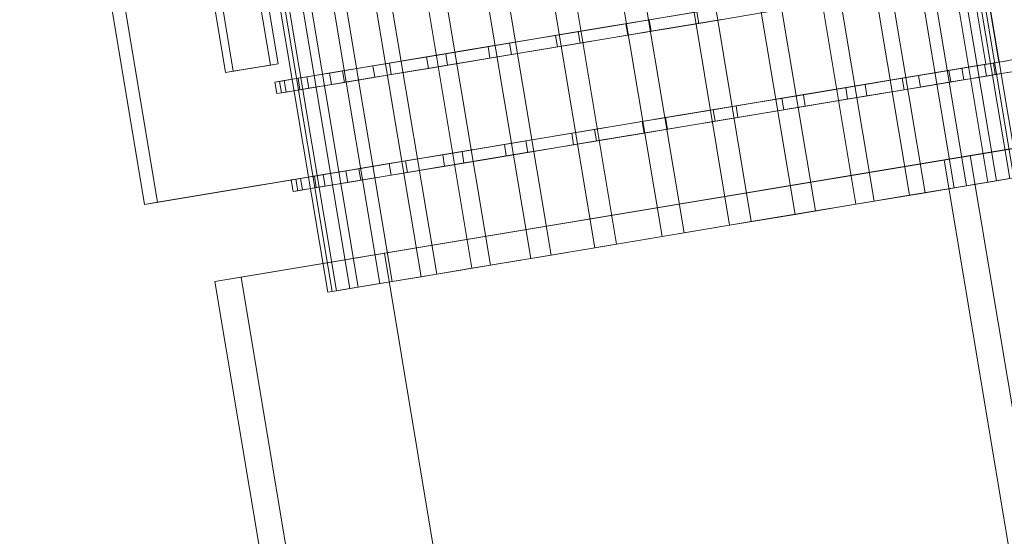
# Model space of a CAD drawing. Header units: millimetres. Extents: x -2233 to 61924, y -68080 to 6847.
# Tile 520 of 656: x 18828 to 18996, y -17176 to -17088. Entities that reach past the tile are written whole.
import ezdxf

# ---------------------------------------------------------------- set-up
doc = ezdxf.new("R2010")
doc.units = ezdxf.units.MM
doc.layers.add('superior_C10', color=7, linetype='Continuous', lineweight=0)

msp = doc.modelspace()

# ---------------------------------------------------------------- linework, layer by layer
at = {"layer": 'superior_C10'}
for p, q in [((18969.461, -16947.503), (18997.409, -17115.19)), ((18970.2, -16947.38), (18998.148, -17115.067)), ((18970.967, -16947.252), (18998.915, -17114.939)), ((18959.945, -16949.089), (18987.893, -17116.776)), ((18962.051, -16948.738), (18989.998, -17116.425)), ((18965.739, -16948.124), (18993.687, -17115.811)), ((18967.189, -16947.882), (18995.137, -17115.569)), ((18952.302, -16950.363), (18980.249, -17118.05)), ((18954.981, -16949.917), (18982.929, -17117.604)), ((18943.102, -16951.896), (18971.05, -17119.583)), ((18946.253, -16951.371), (18974.201, -17119.058)), ((18932.7, -16953.63), (18960.648, -17121.317)), ((18936.201, -16953.047), (18964.149, -17120.734)), ((18921.495, -16955.498), (18949.443, -17123.184)), ((18925.212, -16954.878), (18953.16, -17122.565)), ((18909.919, -16957.427), (18937.867, -17125.114)), ((18913.709, -16956.795), (18941.656, -17124.482)), ((18898.415, -16959.344), (18926.363, -17127.031)), ((18902.132, -16958.725), (18930.08, -17126.412)), ((18890.927, -16960.592), (18918.875, -17128.279)), ((18880.525, -16962.326), (18908.473, -17130.013)), ((18887.426, -16961.176), (18915.374, -17128.863)), ((18868.646, -16964.306), (18896.594, -17131.993)), ((18871.326, -16963.859), (18899.274, -17131.546)), ((18877.374, -16962.851), (18905.322, -17130.538)), ((18857.888, -16966.099), (18885.836, -17133.786)), ((18861.577, -16965.484), (18889.525, -17133.171)), ((18863.682, -16965.133), (18891.63, -17132.82)), ((18852.66, -16966.97), (18880.608, -17134.657)), ((18853.427, -16966.842), (18881.375, -17134.529)), ((18882.114, -17134.406), (18854.167, -16966.719)), ((18856.438, -16966.34), (18884.386, -17134.027)), ((18971.975, -16967.36), (18993.347, -17095.591)), ((18995.58, -17095.219), (18974.208, -16966.988)), ((18849.23, -17119.611), (18827.858, -16991.38)), ((18830.091, -16991.008), (18851.463, -17119.239)), ((18863.101, -17097.023), (18848.305, -17008.248)), ((18849.645, -17008.024), (18864.441, -17096.8)), ((18855.991, -17006.967), (18870.787, -17095.742)), ((18872.127, -17095.519), (18857.331, -17006.743)), ((18931.689, -17088.633), (18943.845, -17086.607)), ((18947.747, -17085.957), (18935.668, -17087.97)), ((18943.845, -17086.607), (18944.173, -17088.58)), ((18955.938, -17086.619), (18944.173, -17088.58)), ((18919.61, -17090.646), (18931.689, -17088.633)), ((18935.668, -17087.97), (18923.513, -17089.996)), ((18931.689, -17088.633), (18932.018, -17090.606)), ((18944.173, -17088.58), (18932.018, -17090.606)), ((18935.668, -17087.97), (18935.997, -17089.943)), ((18935.997, -17089.943), (18948.076, -17087.93)), ((18908.072, -17092.569), (18919.61, -17090.646)), ((18923.513, -17089.996), (18911.748, -17091.957)), ((18919.61, -17090.646), (18919.939, -17092.619)), ((18932.018, -17090.606), (18919.939, -17092.619)), ((18923.513, -17089.996), (18923.842, -17091.969)), ((18923.842, -17091.969), (18935.997, -17089.943)), ((18897.517, -17094.328), (18908.072, -17092.569)), ((18911.748, -17091.957), (18900.826, -17093.777)), ((18908.072, -17092.569), (18908.401, -17094.542)), ((18919.939, -17092.619), (18908.401, -17094.542)), ((18911.748, -17091.957), (18912.077, -17093.929)), ((18912.077, -17093.929), (18923.842, -17091.969)), ((18900.826, -17093.777), (18891.167, -17095.387)), ((18900.826, -17093.777), (18901.155, -17095.75)), ((18901.155, -17095.75), (18912.077, -17093.929)), ((18993.347, -17095.591), (18849.23, -17119.611)), ((18851.463, -17119.239), (18995.58, -17095.219)), ((18870.787, -17095.742), (18863.101, -17097.023)), ((18864.441, -17096.8), (18872.127, -17095.519)), ((18870.787, -17095.742), (18872.127, -17095.519)), ((18880.93, -17097.093), (18888.353, -17095.856)), ((18891.167, -17095.387), (18883.141, -17096.725)), ((18888.353, -17095.856), (18897.517, -17094.328)), ((18888.353, -17095.856), (18888.682, -17097.829)), ((18891.167, -17095.387), (18891.495, -17097.36)), ((18891.495, -17097.36), (18901.155, -17095.75)), ((18897.517, -17094.328), (18897.846, -17096.301)), ((18908.401, -17094.542), (18897.846, -17096.301)), ((18987.012, -17096.647), (18993.095, -17095.633)), ((18994.618, -17095.38), (18989.222, -17096.279)), ((18993.095, -17095.633), (18997.003, -17094.982)), ((18993.095, -17095.633), (18993.424, -17097.606)), ((18993.347, -17095.591), (18995.58, -17095.219)), ((18997.779, -17094.853), (18994.618, -17095.38)), ((18994.618, -17095.38), (18994.947, -17097.352)), ((18863.101, -17097.023), (18864.441, -17096.8)), ((18875.534, -17097.992), (18880.93, -17097.093)), ((18883.141, -17096.725), (18877.057, -17097.738)), ((18880.93, -17097.093), (18881.259, -17099.066)), ((18883.141, -17096.725), (18883.47, -17098.697)), ((18883.47, -17098.697), (18891.495, -17097.36)), ((18897.846, -17096.301), (18888.682, -17097.829)), ((18981.799, -17097.516), (18972.635, -17099.043)), ((18978.986, -17097.985), (18987.012, -17096.647)), ((18989.222, -17096.279), (18981.799, -17097.516)), ((18981.799, -17097.516), (18982.128, -17099.489)), ((18987.012, -17096.647), (18987.34, -17098.62)), ((18993.424, -17097.606), (18987.34, -17098.62)), ((18989.222, -17096.279), (18989.551, -17098.252)), ((18989.551, -17098.252), (18994.947, -17097.352)), ((18997.332, -17096.955), (18993.424, -17097.606)), ((18994.947, -17097.352), (18998.108, -17096.825)), ((18873.149, -17098.39), (18871.568, -17098.653)), ((18871.568, -17098.653), (18872.373, -17098.519)), ((18871.568, -17098.653), (18871.897, -17100.626)), ((18872.373, -17098.519), (18875.534, -17097.992)), ((18872.373, -17098.519), (18872.702, -17100.492)), ((18877.057, -17097.738), (18873.149, -17098.39)), ((18873.478, -17100.363), (18873.149, -17098.39)), ((18875.534, -17097.992), (18875.863, -17099.965)), ((18881.259, -17099.066), (18875.863, -17099.965)), ((18877.057, -17097.738), (18877.386, -17099.711)), ((18877.386, -17099.711), (18883.47, -17098.697)), ((18888.682, -17097.829), (18881.259, -17099.066)), ((18972.635, -17099.043), (18962.08, -17100.802)), ((18969.326, -17099.595), (18978.986, -17097.985)), ((18972.635, -17099.043), (18972.964, -17101.016)), ((18978.986, -17097.985), (18979.315, -17099.958)), ((18987.34, -17098.62), (18979.315, -17099.958)), ((18982.128, -17099.489), (18989.551, -17098.252)), ((18871.897, -17100.626), (18873.478, -17100.363)), ((18872.702, -17100.492), (18871.897, -17100.626)), ((18875.863, -17099.965), (18872.702, -17100.492)), ((18873.478, -17100.363), (18877.386, -17099.711)), ((18962.08, -17100.802), (18950.542, -17102.725)), ((18958.404, -17101.415), (18969.326, -17099.595)), ((18962.08, -17100.802), (18962.409, -17102.775)), ((18962.409, -17102.775), (18972.964, -17101.016)), ((18969.326, -17099.595), (18969.655, -17101.568)), ((18979.315, -17099.958), (18969.655, -17101.568)), ((18972.964, -17101.016), (18982.128, -17099.489)), ((18950.542, -17102.725), (18938.463, -17104.739)), ((18946.639, -17103.376), (18958.404, -17101.415)), ((18950.542, -17102.725), (18950.871, -17104.698)), ((18958.404, -17101.415), (18958.733, -17103.388)), ((18969.655, -17101.568), (18958.733, -17103.388)), ((18934.484, -17105.402), (18946.639, -17103.376)), ((18946.639, -17103.376), (18946.968, -17105.349)), ((18958.733, -17103.388), (18946.968, -17105.349)), ((18950.871, -17104.698), (18962.409, -17102.775)), ((18922.405, -17107.415), (18934.484, -17105.402)), ((18938.463, -17104.739), (18926.308, -17106.765)), ((18934.484, -17105.402), (18934.813, -17107.375)), ((18946.968, -17105.349), (18934.813, -17107.375)), ((18938.463, -17104.739), (18938.792, -17106.711)), ((18938.792, -17106.711), (18950.871, -17104.698)), ((19015.236, -17107.15), (18890.334, -17127.967)), ((18910.867, -17109.338), (18922.405, -17107.415)), ((18926.308, -17106.765), (18914.543, -17108.725)), ((18922.405, -17107.415), (18922.734, -17109.388)), ((18934.813, -17107.375), (18922.734, -17109.388)), ((18926.308, -17106.765), (18926.636, -17108.737)), ((18926.636, -17108.737), (18938.792, -17106.711)), ((19015.236, -17107.15), (18990.671, -17111.244)), ((18900.312, -17111.097), (18910.867, -17109.338)), ((18914.543, -17108.725), (18903.621, -17110.546)), ((18910.867, -17109.338), (18911.195, -17111.311)), ((18922.734, -17109.388), (18911.195, -17111.311)), ((18914.543, -17108.725), (18914.872, -17110.698)), ((18914.872, -17110.698), (18926.636, -17108.737)), ((18891.148, -17112.625), (18900.312, -17111.097)), ((18903.621, -17110.546), (18893.961, -17112.156)), ((18900.312, -17111.097), (18900.641, -17113.07)), ((18903.621, -17110.546), (18903.95, -17112.518)), ((18903.95, -17112.518), (18914.872, -17110.698)), ((18861.303, -17132.806), (18986.205, -17111.989)), ((18990.671, -17111.244), (18865.77, -17132.061)), ((18883.725, -17113.862), (18891.148, -17112.625)), ((18893.961, -17112.156), (18885.935, -17113.493)), ((18891.148, -17112.625), (18891.476, -17114.597)), ((18893.961, -17112.156), (18894.29, -17114.128)), ((18894.29, -17114.128), (18903.95, -17112.518)), ((18911.195, -17111.311), (18900.641, -17113.07)), ((18990.671, -17111.244), (18986.205, -17111.989)), ((18986.205, -17111.989), (19005.933, -17230.356)), ((19010.399, -17229.611), (18990.671, -17111.244)), ((18879.852, -17114.507), (18875.944, -17115.158)), ((18878.329, -17114.761), (18883.725, -17113.862)), ((18885.935, -17113.493), (18879.852, -17114.507)), ((18879.852, -17114.507), (18880.181, -17116.48)), ((18883.725, -17113.862), (18884.054, -17115.834)), ((18885.935, -17113.493), (18886.264, -17115.466)), ((18886.264, -17115.466), (18894.29, -17114.128)), ((18900.641, -17113.07), (18891.476, -17114.597)), ((18875.944, -17115.158), (18874.363, -17115.422)), ((18874.363, -17115.422), (18875.168, -17115.288)), ((18874.363, -17115.422), (18874.691, -17117.395)), ((18875.168, -17115.288), (18878.329, -17114.761)), ((18875.168, -17115.288), (18875.497, -17117.261)), ((18876.273, -17117.131), (18875.944, -17115.158)), ((18878.329, -17114.761), (18878.658, -17116.734)), ((18884.054, -17115.834), (18878.658, -17116.734)), ((18880.181, -17116.48), (18886.264, -17115.466)), ((18891.476, -17114.597), (18884.054, -17115.834)), ((18993.687, -17115.811), (18987.893, -17116.776)), ((18989.998, -17116.425), (18995.137, -17115.569)), ((18997.409, -17115.19), (18993.687, -17115.811)), ((18995.137, -17115.569), (18998.148, -17115.067)), ((18874.691, -17117.395), (18876.273, -17117.131)), ((18875.497, -17117.261), (18874.691, -17117.395)), ((18878.658, -17116.734), (18875.497, -17117.261)), ((18876.273, -17117.131), (18880.181, -17116.48)), ((18974.201, -17119.058), (18982.929, -17117.604)), ((18987.893, -17116.776), (18980.249, -17118.05)), ((18982.929, -17117.604), (18989.998, -17116.425)), ((18849.23, -17119.611), (18851.463, -17119.239)), ((18971.05, -17119.583), (18960.648, -17121.317)), ((18964.149, -17120.734), (18974.201, -17119.058)), ((18980.249, -17118.05), (18971.05, -17119.583)), ((18953.16, -17122.565), (18964.149, -17120.734)), ((18941.656, -17124.482), (18953.16, -17122.565)), ((18960.648, -17121.317), (18949.443, -17123.184)), ((18930.08, -17126.412), (18941.656, -17124.482)), ((18949.443, -17123.184), (18937.867, -17125.114)), ((18937.867, -17125.114), (18926.363, -17127.031)), ((18865.77, -17132.061), (18890.334, -17127.967)), ((18890.334, -17127.967), (18910.062, -17246.334)), ((18926.363, -17127.031), (18915.374, -17128.863)), ((18918.875, -17128.279), (18930.08, -17126.412)), ((18915.374, -17128.863), (18905.322, -17130.538)), ((18908.473, -17130.013), (18918.875, -17128.279)), ((18905.322, -17130.538), (18896.594, -17131.993)), ((18899.274, -17131.546), (18908.473, -17130.013)), ((18861.303, -17132.806), (18865.77, -17132.061)), ((18881.031, -17251.173), (18861.303, -17132.806)), ((18865.77, -17132.061), (18885.498, -17250.428)), ((18885.836, -17133.786), (18891.63, -17132.82)), ((18896.594, -17131.993), (18889.525, -17133.171)), ((18891.63, -17132.82), (18899.274, -17131.546)), ((18880.608, -17134.657), (18882.114, -17134.406)), ((18881.375, -17134.529), (18880.608, -17134.657)), ((18884.386, -17134.027), (18881.375, -17134.529)), ((18882.114, -17134.406), (18885.836, -17133.786)), ((18889.525, -17133.171), (18884.386, -17134.027))]:
    msp.add_line(p, q, dxfattribs=at)

doc.saveas('drawing.dxf')
